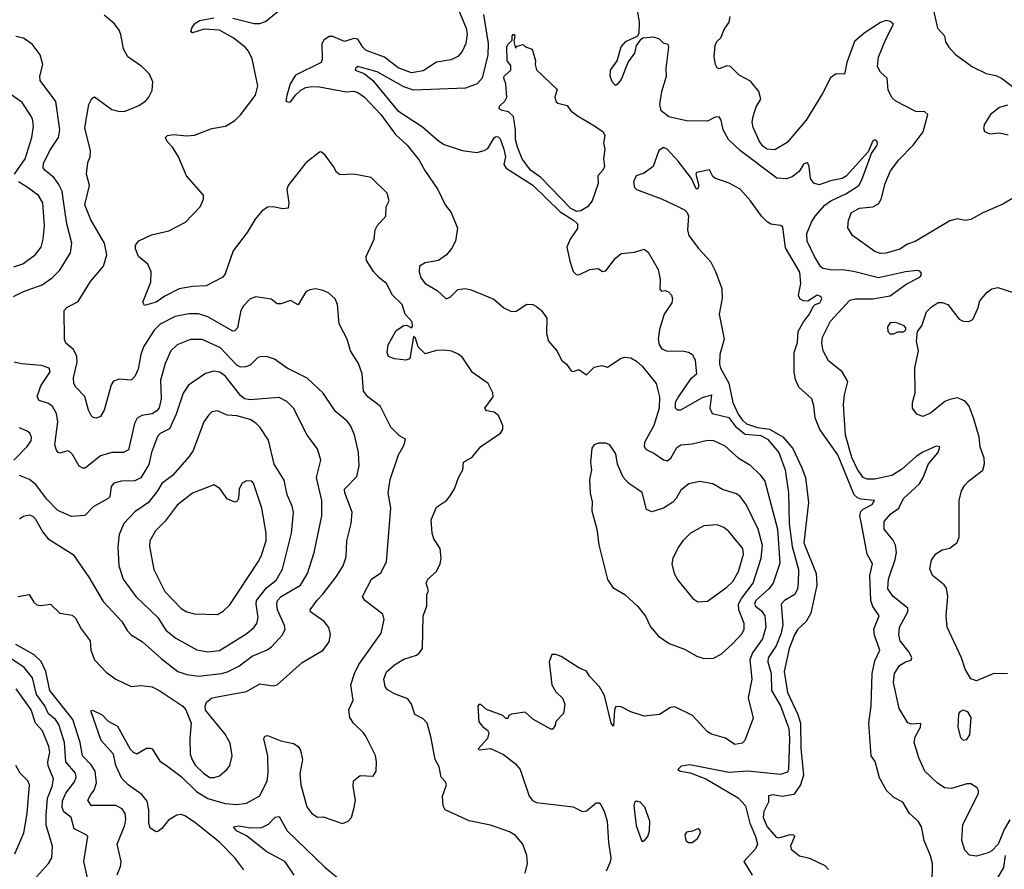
# Model space of a CAD drawing. Extents: x 1995161 to 2088924, y 769148 to 906007.
# Tile 258 of 335: x 2024695 to 2029819, y 874095 to 878519. Entities that reach past the tile are written whole.
import ezdxf

# ---------------------------------------------------------------- set-up
doc = ezdxf.new("R2010")
doc.units = 0

msp = doc.modelspace()

# ---------------------------------------------------------------- linework, layer by layer
at = {"layer": '0CON20XD'}
for points in [[(2026947.1, 878647.1), (2027019.6, 878475), (2027024.6, 878445), (2027017.7, 878395), (2026997.3, 878352.7), (2026975, 878326.9), (2026940.2, 878309.8), (2026865, 878297.3), (2026795, 878252.2), (2026735, 878241.2), (2026665, 878267.4), (2026593.1, 878323.1), (2026498.5, 878358.5), (2026480.8, 878375), (2026455, 878417.5), (2026435, 878420.6), (2026385, 878405.5), (2026325, 878432), (2026305, 878431.8), (2026278.6, 878411.4), (2026267, 878393), (2026268.8, 878311.2), (2026264.3, 878295), (2026131, 878229), (2026103.3, 878185), (2026085, 878123.8), (2026080.5, 878095), (2026095, 878088.5), (2026105, 878091.1), (2026131.8, 878128.2), (2026157.9, 878152.1), (2026184, 878165), (2026215, 878170.3), (2026255, 878168.4), (2026395, 878143.1), (2026435, 878146.2), (2026455, 878140.4), (2026489.5, 878115), (2026575, 878024.6), (2026651.5, 877921.5), (2026711.9, 877865), (2026775, 877787.5), (2026804.1, 877734.1), (2026871.9, 877635), (2026910, 877555), (2026940.8, 877515), (2026973, 877433), (2026963.1, 877365), (2026945, 877329.2), (2026915.6, 877295), (2026874.7, 877265.3), (2026805, 877252.2), (2026775.8, 877235), (2026774.4, 877205.6), (2026783.6, 877175), (2026804.8, 877144.8), (2026867.9, 877107.9), (2026915, 877066), (2026935, 877074.2), (2026975, 877113.6), (2027015, 877118.2), (2027045, 877112), (2027163.4, 877063.4), (2027215, 877018), (2027255, 877000), (2027279.5, 877000.5), (2027335, 877038), (2027365, 877035.7), (2027385, 877025.8), (2027410, 877005), (2027439.2, 876965), (2027437.1, 876885), (2027447.5, 876845), (2027492.1, 876792.1), (2027514, 876745), (2027541.2, 876725), (2027565, 876690), (2027577, 876687), (2027605, 876696.7), (2027645, 876670), (2027685, 876710), (2027725, 876717.5), (2027755, 876709.2), (2027825, 876755.6), (2027845, 876761.4), (2027875, 876757.1), (2027905, 876741.4), (2027935, 876714.4), (2028007.5, 876625), (2028025.2, 876555.2), (2028023, 876495)], [(2025805, 878526.7), (2025915, 878498.8), (2025945, 878499.4), (2025975, 878509.4), (2026077, 878593)], [(2028384.5, 877895), (2028356.1, 877945), (2028345.5, 877995.5), (2028335, 878012.3), (2028315, 878010.6), (2028275, 877990.9), (2028165, 877991.4), (2028073.6, 878013.6), (2028033.6, 878043.6), (2028026.9, 878076.9), (2028036.6, 878145), (2028060.9, 878225), (2028059.8, 878265), (2028074, 878375), (2028069.3, 878389.3), (2028046.4, 878396.4), (2028025, 878416.7), (2027995, 878427.5), (2027938.3, 878421.7), (2027925, 878412.5), (2027903.1, 878385), (2027894.5, 878345), (2027861.6, 878298.4), (2027825, 878208), (2027805, 878181.2), (2027795, 878176.7), (2027778.8, 878195), (2027768.8, 878225), (2027770, 878255), (2027803.8, 878305), (2027825, 878377.5), (2027848.8, 878405), (2027912.5, 878435), (2027919.3, 878450.7), (2027920.8, 878505), (2027902.1, 878625)], [(2029442.2, 878605), (2029472.2, 878475), (2029507.1, 878435), (2029512.6, 878402.6), (2029530.8, 878375), (2029565, 878337.5), (2029653.9, 878273.9), (2029725, 878238.2), (2029775, 878227.3), (2029803.9, 878213.9), (2029861.1, 878171.1)], [(2025861.1, 874091.1), (2025815.6, 874155), (2025735.2, 874235.2), (2025605, 874339.7), (2025555, 874372.9), (2025535, 874379.6), (2025512.7, 874377.3), (2025469.5, 874350.5), (2025435, 874306.9), (2025415, 874292), (2025405, 874290), (2025375, 874308.8), (2025366.7, 874335), (2025367.8, 874405), (2025358.7, 874448.7), (2025331.8, 874485), (2025259.4, 874535), (2025227.7, 874567.7), (2025195.6, 874635), (2025183.1, 874695), (2025120, 874765), (2025065, 874920), (2025075, 874922.5), (2025125, 874898.8), (2025156.2, 874866.2), (2025205, 874840.6), (2025269.8, 874719.8), (2025285, 874703.8), (2025305, 874696.2), (2025354.4, 874725.6), (2025375, 874726), (2025385, 874721.2), (2025425, 874657.8), (2025459.5, 874635), (2025535, 874578.2), (2025615, 874500.2), (2025675, 874462.9), (2025765, 874437.1), (2025825, 874432.5), (2025875, 874438.5), (2025945, 874477.1), (2025982.6, 874555), (2025988.9, 874595), (2025987.5, 874685), (2025965.7, 874774.3), (2025971.9, 874788.1), (2025985, 874790.8), (2026055, 874764.4), (2026119.5, 874749.5), (2026143.9, 874733.9), (2026155.9, 874715.9), (2026167.5, 874665), (2026153.1, 874593.1), (2026158.6, 874535), (2026189.2, 874419.2), (2026215, 874384.4), (2026245, 874366.9), (2026275, 874367.5), (2026375, 874333.8), (2026404.1, 874345.9), (2026421.2, 874365), (2026436.7, 874416.7), (2026443.3, 874455), (2026430, 874525), (2026432.5, 874555), (2026467, 874583), (2026535, 874580), (2026550, 874605), (2026552, 874655), (2026547.7, 874687.7), (2026499.2, 874785), (2026485, 874806), (2026432, 874855), (2026414.2, 874885), (2026408.8, 874925), (2026430, 874975), (2026418.2, 875055), (2026436.9, 875115), (2026459.4, 875160.6), (2026576.9, 875325), (2026591.4, 875395), (2026585, 875423.8), (2026490.6, 875495), (2026480, 875515), (2026525.3, 875604.7), (2026575, 875638.6), (2026604.3, 875695), (2026627.5, 875977.5), (2026612, 876055), (2026623.1, 876125), (2026667, 876253), (2026696.7, 876305), (2026702.5, 876335), (2026671.3, 876351.3), (2026627, 876397), (2026572.9, 876505), (2026507.5, 876555), (2026484.7, 876584.7), (2026477.7, 876675), (2026458.1, 876728.1), (2026416.9, 876795), (2026399.2, 876855), (2026357.5, 876935), (2026348.6, 877035), (2026337.1, 877065), (2026304, 877095), (2026275, 877108.5), (2026235, 877116.5), (2026205, 877111.9), (2026185, 877100.8), (2026145, 877033.3), (2026105, 877056.7), (2026055, 877040), (2026035, 877040), (2026003.9, 877063.9), (2025925, 877076), (2025894.4, 877065.6), (2025860.6, 877029.4), (2025846.9, 877005), (2025841.8, 876978.2), (2025828.9, 876915), (2025815, 876898.6), (2025805, 876896.7), (2025675, 876972.3), (2025625, 876987.7), (2025575, 876986.9), (2025505, 876973.2), (2025426.1, 876933.9), (2025395, 876902.5), (2025340.4, 876815), (2025325.9, 876775), (2025311.2, 876698.8), (2025295, 876660), (2025275, 876642.2), (2025212.7, 876647.3), (2025183, 876637), (2025172.1, 876617.9), (2025134.5, 876485.5), (2025115, 876453.3), (2025095.9, 876444.1), (2025077.3, 876447.3), (2025067.9, 876457.9), (2025052.7, 876485), (2025035, 876556), (2024988.1, 876605), (2024976.5, 876625), (2024974.6, 876654.6), (2024995.3, 876735), (2024992.2, 876765), (2024975, 876801.1), (2024934.6, 876834.6), (2024927.8, 876855), (2024926.2, 877005), (2024940.3, 877019.7), (2024999.1, 877050.9), (2025063.3, 877155), (2025131.5, 877235), (2025149.1, 877295), (2025137.5, 877355), (2025065, 877475.7), (2025034.6, 877555), (2025059.2, 877655), (2025042.5, 877715), (2025049.2, 877775), (2025061.4, 877805), (2025064.4, 877835), (2025033.8, 877955), (2025055, 878076.7), (2025071.4, 878108.6), (2025085, 878116.7), (2025175, 878051.9), (2025215, 878041.1), (2025245, 878042.2), (2025315, 878071.9), (2025350, 878095), (2025368, 878115), (2025385, 878150), (2025388.6, 878195), (2025371.4, 878235), (2025330.6, 878275), (2025257.7, 878325), (2025236.4, 878366.4), (2025222.4, 878442.4), (2025212.9, 878465), (2025187.9, 878497.9), (2025135, 878543.1)], [(2027109.5, 878545), (2027133.2, 878395), (2027131.6, 878335), (2027102.7, 878215), (2027075.7, 878184.3), (2027015, 878161.3), (2026745, 878152.1), (2026695, 878169.1), (2026555, 878248), (2026455, 878274.2), (2026442.5, 878265), (2026440.8, 878255), (2026488.5, 878238.5), (2026532.7, 878202.7), (2026661.3, 878045), (2026791.6, 877961.6), (2026875, 877888.4), (2026905, 877869.2), (2026997.8, 877837.8), (2027075, 877827.1), (2027113.2, 877836.8), (2027131.9, 877848.1), (2027165, 877903.3), (2027175, 877911.2), (2027185, 877908.8), (2027195, 877898.8), (2027214.5, 877845), (2027222.7, 877805), (2027215.3, 877765), (2027226.2, 877745), (2027365, 877656.3), (2027507.8, 877517.8), (2027577.3, 877475), (2027597.5, 877455), (2027597.8, 877432.2), (2027560, 877375), (2027543.1, 877335), (2027558, 877262), (2027575, 877206.7), (2027591.7, 877191.7), (2027605, 877190), (2027661.7, 877218.3), (2027705, 877223.3), (2027728, 877208), (2027745, 877210.8), (2027795, 877277.1), (2027825, 877302), (2027895, 877307.5), (2027945, 877323.3), (2027965, 877307.5), (2028018, 877218), (2028027.5, 877165), (2028026.9, 877115), (2028035, 877105.7), (2028055, 877108.6), (2028072.2, 877102.2), (2028087.1, 877085), (2028091.9, 877065), (2028088.9, 877045), (2028049.1, 876985), (2028025.6, 876905), (2028018.1, 876855), (2028022.5, 876825), (2028036.2, 876805), (2028065, 876793.1), (2028145, 876794.4), (2028175, 876787.5), (2028196, 876775), (2028210, 876745), (2028217.3, 876672.7), (2028184.8, 876645.2), (2028123.3, 876556.7), (2028107, 876525), (2028107.2, 876497.2), (2028117, 876487), (2028135, 876488), (2028248.4, 876551.6), (2028296, 876566), (2028286.9, 876495), (2028298.5, 876468.5), (2028385, 876446.5), (2028420.9, 876400.9), (2028470.1, 876360.1), (2028552.9, 876352.9), (2028587.1, 876335), (2028645.8, 876265), (2028679.6, 876175), (2028696.6, 876055), (2028699.3, 875895), (2028715.2, 875775), (2028748.2, 875655), (2028746.4, 875585), (2028742.2, 875555), (2028728.5, 875525), (2028675, 875493.8), (2028658.5, 875475), (2028667.3, 875367.3), (2028658, 875325), (2028631.2, 875258.8), (2028591.1, 875195), (2028589.3, 875175), (2028606.6, 875115), (2028607.4, 875025), (2028655, 874945.5), (2028697.9, 874827.9), (2028701.2, 874775), (2028695.5, 874614.5), (2028690.3, 874599.7), (2028655, 874588.1), (2028485, 874605.2), (2028385, 874598.1), (2028182, 874638), (2028138, 874632), (2028120.8, 874615), (2028133.3, 874605), (2028185, 874596.7), (2028266.1, 874566.1), (2028435, 874466.8), (2028472.5, 874425), (2028495.2, 874335.2), (2028524.7, 874265), (2028534.1, 874225), (2028525, 874201.2), (2028463.1, 874135), (2028506.9, 874065)], [(2028512.1, 877957.9), (2028507.8, 877985), (2028511.9, 878015), (2028528.1, 878065), (2028552.2, 878105), (2028542.2, 878145), (2028498.3, 878198.3), (2028439.4, 878229.4), (2028395, 878274.6), (2028375, 878278.2), (2028335, 878263.3), (2028325, 878267.5), (2028316.2, 878285), (2028309.2, 878325), (2028314, 878385), (2028323.8, 878405), (2028344, 878425), (2028361.7, 878468.3), (2028386.7, 878505), (2028393.3, 878535)], [(2027325.8, 874075), (2027337.5, 874125), (2027333.9, 874166.1), (2027314.3, 874225), (2027275, 874270.6), (2027245, 874289.5), (2027145, 874324.3), (2027035, 874347.5), (2026910, 874405), (2026898.8, 874425), (2026896, 874475), (2026916.7, 874535), (2026910.7, 874550.7), (2026888.8, 874575), (2026878.1, 874628.1), (2026857.3, 874667.3), (2026835.5, 874785.5), (2026815, 874856), (2026795, 874878.1), (2026751.4, 874901.4), (2026734.5, 874955), (2026715, 874981.5), (2026645, 875008.5), (2026609.5, 875029.5), (2026596.6, 875046.6), (2026590, 875085), (2026605, 875122.9), (2026645, 875160), (2026695, 875188.9), (2026760.5, 875209.5), (2026775, 875220), (2026791.4, 875245), (2026795.8, 875415), (2026813.8, 875465), (2026813.3, 875525), (2026822, 875545), (2026811.4, 875585), (2026820, 875605), (2026865, 875646.2), (2026883.6, 875685), (2026887.9, 875715), (2026882.7, 875765), (2026850.8, 875815), (2026841.4, 875845), (2026835.8, 875915), (2026865, 875980), (2026916, 876015), (2026935, 876040), (2026958.1, 876075), (2026979.5, 876135), (2027001.5, 876175), (2027004.4, 876215), (2027049.5, 876240.5), (2027094.6, 876295.4), (2027196.7, 876365), (2027210, 876385), (2027208.8, 876405), (2027187.6, 876457.6), (2027165, 876474.4), (2027125, 876481.9), (2027115.8, 876495), (2027160, 876555), (2027158, 876575), (2027133.6, 876623.6), (2027052.3, 876682.3), (2026999.1, 876759.1), (2026977, 876777), (2026945, 876792), (2026905, 876798.6), (2026865, 876796.7), (2026805, 876778), (2026769.1, 876815), (2026755, 876860), (2026745, 876869.2), (2026725, 876752.9), (2026705, 876746.5), (2026645, 876752.3), (2026615, 876764.3), (2026607.8, 876785), (2026612.9, 876825), (2026655, 876899.5), (2026695, 876926.5), (2026707.5, 876927.5), (2026735, 876914.2), (2026738.9, 876921.1), (2026737.8, 876945), (2026702, 876985), (2026686.3, 877036.3), (2026635.7, 877085), (2026604.2, 877145), (2026565, 877175.7), (2026537.2, 877207.2), (2026500, 877265), (2026498, 877285), (2026540, 877375), (2026546, 877425), (2026556, 877445), (2026600.8, 877495), (2026603.3, 877545), (2026618.8, 877575), (2026608, 877615), (2026525, 877696.2), (2026435, 877714), (2026360.5, 877710.5), (2026343.8, 877725), (2026328.8, 877755), (2026285, 877813.3), (2026265, 877830), (2026255, 877828.8), (2026185, 877773.1), (2026093.1, 877655), (2026085.5, 877634.5), (2026095.7, 877564.3), (2026092, 877538), (2026065.5, 877534.5), (2026014, 877544), (2025985, 877541.8), (2025955, 877521.2), (2025920.2, 877479.8), (2025879.5, 877410.5), (2025805.4, 877314.6), (2025764.4, 877195), (2025752.4, 877177.6), (2025666.6, 877133.4), (2025595, 877130), (2025525, 877117.3), (2025450.2, 877079.8), (2025405, 877047.8), (2025345, 877030), (2025337, 877047), (2025377.9, 877152.1), (2025380, 877205), (2025362, 877245), (2025314, 877285), (2025297.5, 877325), (2025298, 877345), (2025315, 877367.5), (2025381.1, 877398.9), (2025471.1, 877418.9), (2025558.8, 877465), (2025634.4, 877545), (2025652, 877585), (2025651.2, 877605), (2025563.6, 877706.4), (2025521.4, 877805), (2025490.8, 877855), (2025462, 877885), (2025454.2, 877905.8), (2025464.5, 877915.5), (2025495, 877920.6), (2025565, 877913.1), (2025605, 877917.1), (2025695, 877952.5), (2025765.7, 877964.3), (2025815.6, 877994.4), (2025845.6, 878024.4), (2025922, 878125), (2025934, 878175), (2025905.5, 878315), (2025886.1, 878355), (2025867.9, 878375), (2025805.4, 878425), (2025735, 878463.6), (2025655, 878469.7), (2025595, 878450), (2025586.2, 878455), (2025591.9, 878475), (2025605, 878496.9), (2025630.8, 878515), (2025705, 878528.4)], [(2029875, 877595.5), (2029811.1, 877558.9), (2029706.6, 877513.4), (2029645, 877478.8), (2029615, 877473.8), (2029575, 877481.2), (2029535, 877471.2), (2029355, 877363.5), (2029315, 877349.1), (2029275, 877324.6), (2029205, 877303.6), (2029175, 877300.9), (2029145, 877311.5), (2029029.2, 877395), (2029005.6, 877435), (2029008.1, 877475), (2029024.4, 877515), (2029065, 877537.3), (2029135.6, 877544.4), (2029165, 877560), (2029178.5, 877585), (2029198.5, 877665), (2029227.5, 877732.5), (2029270.5, 877789.5), (2029345, 877865.7), (2029396.4, 877935), (2029422, 878025), (2029405, 878039.2), (2029358.6, 878041.4), (2029254.6, 878094.6), (2029235, 878112), (2029215, 878152.5), (2029210, 878215), (2029174.6, 878244.6), (2029158.9, 878275), (2029165, 878323.8), (2029202.2, 878417.8), (2029242.5, 878495), (2029225, 878510), (2029205, 878513.8), (2029175, 878504.2), (2029090.7, 878449.3), (2029039.4, 878405), (2028999.2, 878295), (2028987.5, 878235), (2028945, 878236.7), (2028915, 878216.7), (2028873.1, 878135), (2028788.5, 877995), (2028690, 877880), (2028625, 877840.4), (2028585, 877844.1), (2028565, 877858.8), (2028545.4, 877885), (2028512.1, 877957.9)], [(2024662.4, 877077.6), (2024715, 877103.8), (2024811.7, 877138.3), (2024864.4, 877175), (2024904.5, 877215), (2024959.5, 877305), (2024966.2, 877355), (2024940.6, 877455), (2024924, 877574), (2024916.2, 877625), (2024899.8, 877659.8), (2024874.6, 877695), (2024825.4, 877735), (2024817.8, 877747.8), (2024820.1, 877769.9), (2024853, 877837), (2024897.3, 877905), (2024904.1, 877945), (2024882.6, 878092.6), (2024802.4, 878202.4), (2024800.4, 878225), (2024815.5, 878285), (2024802.5, 878335), (2024760.4, 878390.4), (2024715, 878423.2), (2024675, 878430.4)], [(2027595, 877520), (2027564.1, 877535), (2027407.7, 877697.7), (2027353.3, 877735), (2027310.4, 877795), (2027285.4, 877855), (2027275.4, 877895), (2027276.2, 877945), (2027264.2, 878015), (2027238.3, 878038.3), (2027206.7, 878045), (2027190, 878055), (2027192, 878068), (2027220, 878095), (2027230, 878115), (2027225.8, 878185), (2027214.4, 878214.4), (2027216, 878225), (2027252, 878255), (2027250.8, 878280.8), (2027232.5, 878305), (2027230.8, 878375), (2027235, 878390), (2027258.3, 878411.7), (2027257.5, 878435), (2027265, 878442.5), (2027272.5, 878435), (2027267.5, 878405), (2027275, 878370), (2027285, 878380), (2027315, 878390), (2027327.5, 878377.5), (2027362.5, 878365), (2027380, 878305), (2027377.5, 878285), (2027385, 878257.5), (2027492.5, 878155), (2027480, 878115), (2027485, 878092.5), (2027495, 878083.3), (2027545, 878072.5), (2027563.6, 878043.6), (2027597.5, 878017.5), (2027686.1, 877966.1), (2027732.5, 877935), (2027740.8, 877915), (2027733.8, 877875), (2027739.5, 877845), (2027732.8, 877795), (2027738.1, 877755), (2027730.2, 877735), (2027703.6, 877705), (2027705.3, 877665), (2027675, 877575.8), (2027650, 877545), (2027615, 877523.8), (2027595, 877520)], [(2024668.2, 877715), (2024723.7, 877795), (2024758.7, 877905), (2024767.5, 877965), (2024762.1, 878002.1), (2024752.4, 878022.4), (2024707.8, 878087.8), (2024642.9, 878135)], [(2029836.6, 878073.4), (2029795, 878061.4), (2029748, 878025), (2029716.2, 877975), (2029711.2, 877955), (2029716.4, 877936.4), (2029744.1, 877924.1), (2029795, 877929.2), (2029839.1, 877919.1)], [(2029847.4, 874352.6), (2029817.9, 874302.1), (2029786.5, 874225), (2029755, 874191.1), (2029735, 874180), (2029675, 874162.9), (2029638.2, 874168.2), (2029614.1, 874194.1), (2029598.2, 874245), (2029602.6, 874327.4), (2029685, 874490), (2029685.7, 874505), (2029678.3, 874518.3), (2029645, 874539.4), (2029625, 874539.1), (2029545, 874515.8), (2029508.7, 874518.7), (2029469.4, 874545), (2029406, 874606), (2029374.5, 874675), (2029349.6, 874755), (2029354.7, 874785), (2029383.8, 874835), (2029385, 874853.3), (2029335, 874850.9), (2029316.7, 874856.7), (2029271.2, 874931.2), (2029243.2, 875066.8), (2029246.9, 875115), (2029274.1, 875155.9), (2029304.7, 875175.3), (2029335, 875184), (2029338.1, 875195), (2029323.5, 875225), (2029277.5, 875285), (2029269.5, 875315), (2029274.5, 875355), (2029317.1, 875435), (2029316.4, 875455), (2029240, 875515), (2029213.8, 875555), (2029216.9, 875605), (2029251.8, 875708.2), (2029257.5, 875745), (2029252.3, 875782.3), (2029239.8, 875809.8), (2029194.2, 875865), (2029194, 875905), (2029229.4, 875945), (2029270.9, 875975), (2029295, 876026.2), (2029378, 876102), (2029397.2, 876135), (2029424.3, 876205.7), (2029475.5, 876265), (2029483.9, 876293.9), (2029465, 876297.5), (2029395, 876267.5), (2029360.9, 876245), (2029285, 876177.3), (2029234, 876145), (2029145, 876126.8), (2029105, 876126.4), (2029085, 876134.4), (2029055, 876175.7), (2029025, 876239.2), (2028992, 876355), (2028983.1, 876515), (2028987.8, 876565), (2029004.5, 876634.5), (2028975, 876684.3), (2028905, 876742.5), (2028876.5, 876795), (2028869.6, 876835), (2028873.1, 876865), (2028915, 876948.5), (2029015, 877058.6), (2029045, 877065.9), (2029135.4, 877064.6), (2029225, 877081.1), (2029308.2, 877141.8), (2029372, 877175), (2029384, 877185), (2029387.6, 877197.6), (2029379.8, 877209.8), (2029365, 877212.2), (2029305, 877205.3), (2029165, 877175.3), (2029035, 877207.7), (2028975, 877216.9), (2028923.8, 877213.8), (2028875, 877223.3), (2028862.9, 877232.9), (2028830.9, 877285), (2028793.2, 877365), (2028791.7, 877405), (2028816.1, 877463.9), (2028834.6, 877495.4), (2028885, 877552.7), (2028916.4, 877575), (2028995, 877611.6), (2029062, 877655), (2029078.4, 877685), (2029127.3, 877822.7), (2029156.7, 877865), (2029160, 877875), (2029155, 877886), (2029145, 877893.3), (2029135, 877887.5), (2029110, 877830), (2028996.2, 877703.8), (2028975, 877691.1), (2028915, 877679.4), (2028855, 877658.2), (2028827.9, 877667.9), (2028811.3, 877691.3), (2028804.5, 877755), (2028795, 877775.8), (2028775, 877765.7), (2028751.3, 877728.7), (2028715, 877700.4), (2028685, 877689.6), (2028635, 877692.7), (2028447.1, 877835), (2028384.5, 877895)], [(2029444.5, 874025), (2029445.5, 874125), (2029435.6, 874165), (2029401.4, 874245), (2029387.5, 874315), (2029370.8, 874345), (2029325.7, 874385), (2029291.4, 874445), (2029245, 874469.4), (2029205.7, 874505), (2029170.3, 874570.3), (2029146.8, 874656.8), (2029125.8, 874685), (2029114.8, 874854.8), (2029125.8, 874945.8), (2029132.1, 875115), (2029145, 875180.9), (2029171.2, 875235), (2029144.1, 875314.1), (2029140, 875345), (2029168.7, 875415), (2029135, 875463.3), (2029125.1, 875495), (2029118.6, 875625), (2029133.7, 875685), (2029105, 875735.5), (2029076.1, 875893.9), (2029068.1, 875935), (2029072.4, 875957.6), (2029085, 875970.6), (2029130.7, 875995), (2029144.2, 876015), (2029072.8, 876022.8), (2029055, 876029), (2029038.5, 876045), (2028953.2, 876253.2), (2028859.8, 876385), (2028835.7, 876445), (2028828.2, 876508.2), (2028817.3, 876545), (2028750, 876605), (2028732.7, 876645), (2028726.4, 876683.6), (2028725.5, 876785), (2028742.7, 876837.3), (2028745.6, 876895), (2028774.5, 876945.5), (2028806.2, 876985), (2028824.2, 877025.8), (2028834.2, 877035.8), (2028860, 877045), (2028868.8, 877065), (2028865, 877077.5), (2028845, 877083.8), (2028797.6, 877052.4), (2028775, 877054.5), (2028755, 877065.6), (2028748, 877085), (2028761.1, 877145), (2028755, 877203.8), (2028681.3, 877331.3), (2028667.5, 877437.5), (2028655, 877446.2), (2028605, 877453.8), (2028585.9, 877465.9), (2028556.2, 877495), (2028498.8, 877575), (2028445.4, 877635.4), (2028387.9, 877667.9), (2028313, 877693), (2028302.2, 877702.2), (2028285, 877736.7), (2028216.7, 877723.3), (2028213.3, 877715), (2028230, 877655), (2028225, 877637.5), (2028215, 877637.5), (2028191.1, 877691.1), (2028121.5, 877781.5), (2028064.1, 877844.1), (2028045, 877853.6), (2028022.1, 877837.9), (2027992, 877755), (2027945, 877719.2), (2027904, 877706), (2027890.3, 877675), (2027895, 877645.6), (2027904.3, 877634.3), (2028035, 877585.3), (2028124.4, 877544.4), (2028155, 877529.4), (2028169.4, 877515), (2028175.3, 877495), (2028170.8, 877425), (2028178.2, 877395), (2028227.6, 877327.6), (2028289.5, 877259.5), (2028316.9, 877206.9), (2028349.4, 877119.4), (2028351.8, 877068.2), (2028334.6, 876985), (2028360.7, 876855), (2028339.5, 876775), (2028337.3, 876725), (2028342.7, 876705), (2028386.2, 876626.2), (2028407.3, 876525), (2028434.1, 876465), (2028454.6, 876435), (2028477.1, 876415), (2028535, 876395.6), (2028596.5, 876386.5), (2028666.8, 876346.8), (2028718.1, 876285), (2028764.7, 876185), (2028784.1, 876135), (2028800, 876005), (2028775.7, 875795), (2028840.8, 875635), (2028843.6, 875575), (2028811.6, 875428.4), (2028788.9, 875385), (2028745, 875345.5), (2028727.5, 875315), (2028699.8, 875245), (2028673.4, 875125), (2028691.2, 875015), (2028745, 874901.5), (2028759.2, 874855), (2028760.4, 874725), (2028774.3, 874584.3), (2028759.3, 874535), (2028724.1, 874485), (2028663.4, 874473.4), (2028615, 874481.6), (2028592.5, 874477.5), (2028592.2, 874445), (2028567.4, 874395), (2028564.8, 874365.2), (2028584.8, 874315), (2028632.2, 874262.2), (2028645, 874259.4), (2028705.5, 874275.5), (2028724.2, 874274.2), (2028726.9, 874265), (2028706.4, 874215), (2028710, 874200), (2028754.2, 874164.2), (2028805, 874153.1), (2028885, 874114.7), (2028905, 874092.9)], [(2024665, 877231.5), (2024712.1, 877247.9), (2024776.7, 877295), (2024806.4, 877335), (2024817.7, 877375), (2024824.6, 877444.6), (2024815.4, 877565), (2024793.1, 877603.1), (2024735, 877646.4), (2024690, 877675)], [(2029835, 875112.5), (2029765, 875114), (2029675, 875076.9), (2029645.7, 875085.7), (2029615, 875136.7), (2029596.7, 875195), (2029521.4, 875355), (2029516.7, 875415), (2029524.5, 875514.5), (2029518.3, 875558.3), (2029506.4, 875576.4), (2029446.2, 875625), (2029431.2, 875658.8), (2029440, 875705), (2029463, 875737), (2029495, 875758.8), (2029535, 875766.7), (2029573.6, 875796.4), (2029583.6, 875826.4), (2029584, 876015), (2029596.2, 876065), (2029613.3, 876095), (2029633.3, 876115), (2029706.8, 876173.2), (2029715.7, 876205.7), (2029714.3, 876235), (2029693.1, 876295), (2029688.9, 876345), (2029660.9, 876440.9), (2029636.3, 876506.3), (2029615, 876532.9), (2029575, 876550), (2029535, 876541.1), (2029510.2, 876529.8), (2029435, 876469.2), (2029395, 876452.5), (2029364.2, 876464.2), (2029341.2, 876495), (2029341.2, 876525), (2029356, 876575), (2029354.1, 876705.9), (2029373.3, 876795), (2029362.5, 876845), (2029367.5, 876895), (2029390, 876925), (2029415, 876996.7), (2029437.7, 877022.3), (2029475, 877046), (2029496.1, 877046.1), (2029525, 877036.2), (2029585, 876960), (2029605, 876948.8), (2029635, 876946.7), (2029655, 876957.5), (2029682, 877015), (2029692.5, 877055), (2029730.2, 877099.8), (2029755, 877118.1), (2029785, 877124.5), (2029883.1, 877093.1)], [(2029225, 876882.5), (2029245, 876883.3), (2029265, 876892.5), (2029297, 876893), (2029307, 876903), (2029306.7, 876915), (2029297.5, 876925), (2029255, 876941.2), (2029225, 876940), (2029210.7, 876919.3), (2029212.5, 876895), (2029225, 876882.5)], [(2024685, 875514.5), (2024745, 875526), (2024769.2, 875485), (2024785, 875471.4), (2024805, 875468.6), (2024855, 875476), (2024905, 875428.9), (2024968.5, 875418.5), (2024985, 875402.9), (2025015, 875347.1), (2025062.2, 875285), (2025065.5, 875235), (2025085.3, 875185.3), (2025145, 875121.9), (2025196, 875085), (2025275, 875046.9), (2025325, 875052.5), (2025385, 875044.4), (2025425, 875024.5), (2025544.2, 874945), (2025559.2, 874925), (2025588, 874855), (2025580, 874775), (2025582.5, 874695), (2025592.1, 874665), (2025609.5, 874635), (2025651.9, 874595), (2025685, 874572.7), (2025707.8, 874572.2), (2025735, 874580.8), (2025775, 874616.2), (2025789.2, 874635), (2025801.4, 874685), (2025791.3, 874751.3), (2025765, 874798), (2025663, 874923), (2025660.8, 874945), (2025667.5, 874965), (2025694, 874985), (2025715, 874991.2), (2025875, 875020.8), (2025945, 875059.6), (2026015, 875050), (2026035, 875054.5), (2026165, 875170.8), (2026273.8, 875235), (2026305, 875280), (2026312.3, 875317.7), (2026303.4, 875353.4), (2026279.2, 875385), (2026208.8, 875435), (2026206.2, 875445), (2026243.6, 875496.4), (2026273.4, 875526.6), (2026341.9, 875618.1), (2026378.5, 875675), (2026395, 875722.5), (2026398.5, 875805), (2026420.9, 875895), (2026426.2, 875953.8), (2026386.7, 876055), (2026385.6, 876074.4), (2026450.2, 876139.8), (2026462.1, 876195), (2026458.9, 876265), (2026437.8, 876357.8), (2026416.4, 876405), (2026398.7, 876428.7), (2026338, 876478), (2026274.6, 876574.6), (2026192.1, 876652.1), (2026088, 876705), (2026021.4, 876751.4), (2025985, 876762.7), (2025955, 876765.5), (2025935, 876758.9), (2025895, 876720.6), (2025870.3, 876710.3), (2025845, 876709.6), (2025825, 876719.3), (2025740.3, 876810.3), (2025645, 876852.8), (2025585, 876853.3), (2025514.3, 876825), (2025481.8, 876795), (2025451.9, 876728.1), (2025428.8, 876641.2), (2025431.5, 876545), (2025421.7, 876498.3), (2025408.8, 876481.2), (2025385, 876466.2), (2025331.8, 876458.2), (2025306.7, 876443.3), (2025293.3, 876416.7), (2025261.5, 876278.5), (2025235, 876265.5), (2025175, 876265.4), (2025115, 876248.5), (2025036.8, 876183.2), (2025023.1, 876183.1), (2025004.7, 876194.7), (2024970, 876255), (2024955, 876270), (2024945, 876274.3), (2024905, 876261.9), (2024895, 876264.3), (2024886.9, 876276.9), (2024878.9, 876305), (2024894.6, 876424.6), (2024887.6, 876467.6), (2024866.7, 876505), (2024845, 876520.6), (2024796, 876535), (2024785.5, 876555), (2024805, 876612.9), (2024854.3, 876685), (2024848.8, 876705), (2024808, 876718), (2024705, 876725.9), (2024665.8, 876735)], [(2024695, 875920), (2024715, 875933.3), (2024745, 875940), (2024763.6, 875933.6), (2024778.3, 875918.3), (2024815, 875850), (2024844, 875815), (2024973.2, 875733.2), (2025055.5, 875615.5), (2025129.7, 875489.7), (2025226.7, 875385), (2025255, 875337.5), (2025275.4, 875315.4), (2025335, 875279.1), (2025431.5, 875191.5), (2025518.1, 875125), (2025565, 875108.2), (2025625, 875101.2), (2025745, 875113.6), (2025776.9, 875123.1), (2025835, 875152.8), (2025905, 875204.7), (2025982.7, 875237.3), (2026005, 875253.1), (2026062.5, 875315), (2026076.7, 875345), (2026073.2, 875365), (2026036.9, 875445), (2026032.8, 875475), (2026037.5, 875495), (2026055.6, 875514.4), (2026156.4, 875575), (2026192.5, 875635), (2026227.7, 875745), (2026267.7, 875935), (2026267.7, 876015), (2026240, 876135), (2026262, 876225), (2026245, 876283.3), (2026191.9, 876355), (2026120.8, 876495), (2026085, 876530.4), (2026045, 876551.5), (2025895, 876538.6), (2025865, 876544.7), (2025845, 876562.1), (2025765, 876664.6), (2025735, 876683.9), (2025705, 876687.7), (2025662.9, 876677.1), (2025574.5, 876615), (2025546.4, 876573.6), (2025509.3, 876465), (2025475, 876387.8), (2025425.8, 876364.2), (2025412, 876348), (2025381.8, 876265), (2025367.2, 876202.8), (2025325, 876133.8), (2025295, 876116.8), (2025225, 876116.2), (2025185, 876105.5), (2025171.7, 876088.3), (2025164.4, 876035), (2025155.6, 876025), (2025077.3, 875982.7), (2025035, 875936.9), (2024965, 875932), (2024893.2, 875963.2), (2024834.3, 876024.3), (2024778.9, 876098.9), (2024746.2, 876125), (2024695, 876144.4)], [(2025675, 875227.7), (2025735, 875233.9), (2025877.5, 875322.5), (2025915.2, 875354.8), (2025929.6, 875375), (2025936.8, 875405), (2025925.3, 875475), (2025927.9, 875495), (2025980, 875560), (2026029.7, 875600.3), (2026062.4, 875657.6), (2026109.6, 875845), (2026119.6, 875955), (2026112.9, 875985), (2026086.6, 876045), (2026070.8, 876120.8), (2026019.2, 876205), (2025990.1, 876330.1), (2025947.5, 876395), (2025925, 876418.4), (2025895, 876436.8), (2025825, 876456.3), (2025775, 876460), (2025725, 876482.5), (2025695, 876476), (2025678.9, 876461.1), (2025653.1, 876425), (2025597.5, 876275), (2025577.8, 876245), (2025491.1, 876145), (2025435, 876104.4), (2025413.3, 876065), (2025365, 876004.6), (2025294.8, 875955.2), (2025237.5, 875895), (2025212.4, 875837.6), (2025205.4, 875774.6), (2025211.8, 875675), (2025233.5, 875605), (2025299.6, 875515), (2025414.6, 875405), (2025455, 875340.5), (2025507.7, 875297.7), (2025617.3, 875237.3), (2025675, 875227.7)], [(2028023, 876495), (2027994.5, 876405.5), (2027946.4, 876316.4), (2027945.5, 876295), (2027955, 876280), (2027995, 876261.8), (2028045, 876226.4), (2028065, 876221.5), (2028084.6, 876235.4), (2028115, 876290.8), (2028135, 876305.7), (2028195, 876310), (2028275, 876329.1), (2028305, 876327.5), (2028365, 876300.5), (2028435, 876237.5), (2028495, 876201.4), (2028548.3, 876148.3), (2028572.7, 876115), (2028638.3, 875865), (2028651.5, 875688.5), (2028616, 875585), (2028594.1, 875555), (2028526.7, 875495), (2028519.7, 875475), (2028524.8, 875464.8), (2028555, 875440.7), (2028573.1, 875415), (2028578, 875355), (2028560.7, 875295), (2028508.4, 875221.6), (2028494.8, 875185), (2028506, 875084), (2028487, 874987), (2028512.3, 874882.3), (2028469.2, 874765), (2028455, 874750.8), (2028417.5, 874745), (2028367.9, 874777.9), (2028295, 874797.5), (2028275, 874810.8), (2028196, 874896), (2028105, 874940), (2028082.1, 874937.9), (2028025, 874900), (2027945, 874892), (2027875, 874914), (2027825, 874940), (2027798.3, 874941.7), (2027790, 874925), (2027785, 874840), (2027773.3, 874855), (2027739.1, 874999.1), (2027712.5, 875045), (2027660.8, 875100.8), (2027645, 875126.7), (2027605, 875143.3), (2027513.6, 875203.6), (2027485, 875213.3), (2027465, 875212.5), (2027450, 875175), (2027464.2, 875055), (2027485, 875018), (2027519.2, 874985), (2027532.5, 874955), (2027525, 874906.7), (2027486.2, 874865), (2027482.5, 874845), (2027470, 874825), (2027460, 874825), (2027365.9, 874875.9), (2027325, 874912.5), (2027255, 874902.5), (2027240, 874895), (2027235, 874880), (2027225, 874880), (2027210, 874895), (2027125, 874926.7), (2027095, 874952.5), (2027085, 874952.5), (2027080, 874945), (2027085, 874863.3), (2027105, 874836.2), (2027129.5, 874819.5), (2027136.7, 874805), (2027130, 874775), (2027082, 874722), (2027087, 874717), (2027145, 874723.3), (2027212.3, 874692.3), (2027275, 874643.8), (2027300, 874615), (2027346, 874475), (2027363.2, 874453.2), (2027385, 874442.5), (2027575, 874420.8), (2027625, 874396.2), (2027645, 874400), (2027695, 874441.2), (2027710, 874440), (2027720, 874430), (2027737, 874397), (2027752.2, 874345), (2027759.5, 874235), (2027772, 874155), (2027768.8, 874131.2), (2027747.5, 874085)], [(2024664.6, 876225.4), (2024735, 876297.1), (2024754.4, 876325), (2024756.7, 876345), (2024748.1, 876365), (2024735, 876376.5), (2024695, 876392.9)], [(2028255, 875191.9), (2028305, 875194.2), (2028345, 875215.6), (2028405, 875268.5), (2028455, 875323.3), (2028466.2, 875345), (2028465.3, 875375), (2028436.9, 875445), (2028436.7, 875475), (2028450.7, 875505), (2028511.4, 875585), (2028554, 875714), (2028561.6, 875781.6), (2028538.9, 875865), (2028475, 875994.3), (2028445, 876035.7), (2028425, 876050.6), (2028352.8, 876072.8), (2028302.4, 876102.4), (2028235, 876114.4), (2028178.3, 876101.7), (2028135, 876068.8), (2028112.3, 876025), (2028095, 876006.1), (2028045, 875974.7), (2027985, 875956.4), (2027957.8, 875967.8), (2027935, 876057.5), (2027906.2, 876076.2), (2027865, 876104.2), (2027836.1, 876136.1), (2027805.5, 876205), (2027797.6, 876257.6), (2027765.6, 876305.6), (2027745, 876314), (2027705, 876312.9), (2027685, 876304.3), (2027672.7, 876287.3), (2027665.3, 876215), (2027671.8, 876175), (2027659.8, 876125), (2027663.2, 876053.2), (2027675, 876007.5), (2027672, 875962), (2027698.4, 875865), (2027708.8, 875785), (2027755, 875604.2), (2027781.2, 875561.2), (2027845, 875525.6), (2027912.4, 875462.4), (2027952.7, 875412.7), (2027977.7, 875357.7), (2028018.8, 875308.8), (2028075, 875270), (2028155, 875241.5), (2028218.8, 875205), (2028255, 875191.9)], [(2025725, 875422.2), (2025755, 875438.1), (2025788.5, 875471.5), (2025936.2, 875695), (2025952.1, 875725), (2025977.3, 875805), (2025978.8, 875845), (2025955.5, 875975), (2025912.9, 876105), (2025904, 876115), (2025875, 876117.3), (2025853.6, 876105), (2025837.3, 876075), (2025834, 876025), (2025827.6, 876012.4), (2025815, 876006.2), (2025775, 876022.9), (2025737, 876077), (2025705, 876097.3), (2025595, 876052.9), (2025515, 875990.4), (2025452.6, 875907.4), (2025402.4, 875857.6), (2025373.3, 875805), (2025370, 875775), (2025393.8, 875655), (2025450.6, 875540.6), (2025535, 875452.3), (2025565, 875435.4), (2025605, 875424.5), (2025725, 875422.2)], [(2028225, 875488.1), (2028275, 875491.4), (2028375, 875563.9), (2028406.3, 875593.7), (2028435.8, 875645), (2028462.2, 875735), (2028458.9, 875765), (2028385, 875854.4), (2028359.2, 875875), (2028325, 875887.7), (2028255, 875883.5), (2028185.7, 875845), (2028145.4, 875804.6), (2028125.6, 875775), (2028094.3, 875715), (2028088.6, 875685), (2028101.4, 875635), (2028119.8, 875599.8), (2028198.1, 875505), (2028225, 875488.1)], [(2025203.4, 874066.6), (2025220.2, 874109.8), (2025222.7, 874135), (2025201.8, 874225), (2025242.4, 874325), (2025247.5, 874355), (2025244.5, 874385), (2025228.9, 874408.9), (2025195, 874426.4), (2025067.2, 874427.2), (2025050, 874455), (2025066.1, 874483.9), (2025083.2, 874506.8), (2025095.2, 874544.8), (2025088.4, 874605), (2025068, 874638), (2025022.4, 874685), (2025009.8, 874755), (2024971.9, 874875), (2024852.2, 875025), (2024832.2, 875125), (2024806.6, 875176.6), (2024771.2, 875211.2), (2024674.6, 875265)], [(2025050.9, 874035), (2025030, 874135), (2025050.6, 874265), (2025042, 874275), (2024978.5, 874305), (2024962.7, 874365), (2024924.3, 874394.3), (2024916.7, 874416.7), (2024918.8, 874451.2), (2024935, 874491.5), (2024980.3, 874549.7), (2024989.1, 874575), (2024985.9, 874595), (2024934.8, 874654.8), (2024929, 874755), (2024898.2, 874848.2), (2024881.4, 874875), (2024845.7, 874905), (2024826.1, 874946.1), (2024782.5, 875005), (2024761.4, 875091.4), (2024719.2, 875145), (2024583.5, 875235)], [(2024650, 873895), (2024707.8, 873912.2), (2024731.1, 873928.9), (2024782.7, 874055), (2024844.6, 874125.4), (2024861.9, 874155), (2024865.5, 874214.5), (2024833.7, 874325), (2024832.4, 874375), (2024840.6, 874465), (2024864.8, 874525), (2024871.2, 874565), (2024844, 874634), (2024841.6, 874655), (2024851.8, 874705), (2024847.3, 874735), (2024814.1, 874815), (2024778.2, 874855), (2024754.2, 874925), (2024676.2, 875035)], [(2029605, 874767.5), (2029625, 874770), (2029640, 874795), (2029647.5, 874885), (2029630, 874915), (2029605, 874922.5), (2029587.5, 874915), (2029581.2, 874905), (2029576.7, 874835), (2029591.7, 874781.7), (2029605, 874767.5)], [(2024670.4, 874175), (2024717.1, 874285), (2024734.6, 874385), (2024746.2, 874535), (2024738.5, 874555), (2024698.2, 874595), (2024675.4, 874635)], [(2027935, 874240), (2027945, 874243.3), (2027963.3, 874265), (2027973.3, 874295), (2027973.8, 874345), (2027948.3, 874418.3), (2027925, 874444), (2027905, 874450), (2027895, 874443.3), (2027891.5, 874425), (2027903.4, 874323.4), (2027931.2, 874245), (2027935, 874240)], [(2026124.1, 874065), (2026096.6, 874105), (2026074.4, 874135), (2025982.2, 874185), (2025875, 874268.8), (2025824.3, 874295), (2025808.8, 874315), (2025835, 874321.2), (2025895, 874309.8), (2025955, 874313.2), (2025989.9, 874330.1), (2026025, 874366.5), (2026045, 874369.4), (2026088, 874295), (2026283.8, 874105), (2026375, 874029.1)], [(2028195, 874233.8), (2028222.5, 874255), (2028237.5, 874285), (2028237, 874297), (2028227.5, 874307.5), (2028197, 874293), (2028165, 874287.5), (2028157.5, 874275), (2028162.5, 874245), (2028175, 874233.8), (2028195, 874233.8)], [(2029822.8, 874167.2), (2029815, 874104.1), (2029755, 873999.6)]]:
    msp.add_lwpolyline(points, dxfattribs=at)

doc.saveas('drawing.dxf')
